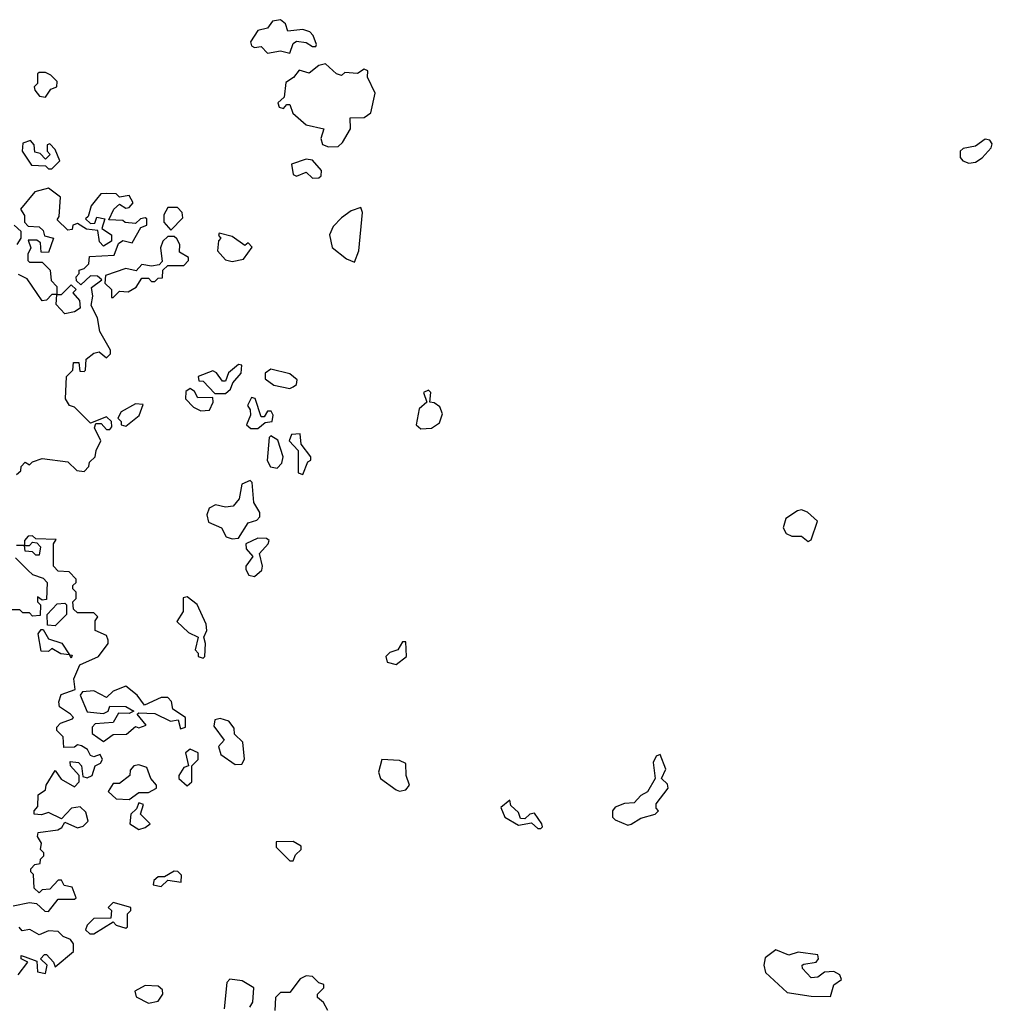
# Model space of a CAD drawing. Extents: x 2029826 to 2248070, y 228728 to 402406.
# Tile 270 of 368: x 2183095 to 2186118, y 240354 to 243414. Entities that reach past the tile are written whole.
import ezdxf

# ---------------------------------------------------------------- set-up
doc = ezdxf.new("R2010")
doc.units = 0

msp = doc.modelspace()

# ---------------------------------------------------------------- linework, layer by layer
at = {"layer": '0CON10XD'}
for points in [[(2183935, 243310), (2183945, 243340), (2183955, 243347.5), (2183985, 243343.3), (2184005, 243330), (2184015, 243330), (2184017, 243337), (2184007.5, 243365), (2183996.2, 243376.2), (2183975, 243383.3), (2183928.3, 243378.3), (2183920.7, 243400.7), (2183905, 243413.8), (2183880.5, 243409.5), (2183865, 243387.5), (2183835, 243380), (2183812.5, 243345), (2183815, 243332.5), (2183825, 243327.5), (2183845, 243330), (2183865, 243310), (2183905, 243316.7), (2183935, 243310)], [(2184055, 243018.8), (2184085, 243020), (2184098.3, 243031.7), (2184122.5, 243075), (2184121.7, 243108.3), (2184165, 243110), (2184185.9, 243124.1), (2184200, 243185), (2184176.2, 243235), (2184176.7, 243255), (2184165, 243260), (2184145, 243246.2), (2184105, 243250), (2184095, 243240), (2184080, 243245), (2184045, 243276.2), (2184025, 243271.2), (2183995, 243247.5), (2183963, 243257), (2183946.4, 243233.6), (2183921.7, 243218.3), (2183917, 243173), (2183897.5, 243155), (2183901.7, 243141.7), (2183915, 243137.5), (2183925, 243150), (2183935, 243150), (2183943.6, 243123.6), (2183985, 243087.5), (2184040, 243075), (2184031.2, 243045), (2184036.2, 243026.2), (2184055, 243018.8)], [(2183175, 243173.3), (2183191.7, 243198.3), (2183210, 243205), (2183211.7, 243221.7), (2183191.7, 243241.7), (2183175, 243250), (2183155, 243250), (2183150, 243245), (2183150, 243215), (2183140, 243205), (2183142.5, 243195), (2183156.4, 243176.4), (2183175, 243173.3)], [(2183195, 242950), (2183220, 242975), (2183205, 243010), (2183188.3, 243028.3), (2183180, 243025), (2183180, 243005), (2183190, 242995), (2183175, 242980), (2183158.3, 242998.3), (2183141.7, 243001.7), (2183140, 243025), (2183128.3, 243038.3), (2183105, 243030), (2183102.5, 243005), (2183131.7, 242961.7), (2183175, 242960), (2183185, 242950), (2183195, 242950)], [(2186045, 242967.8), (2186065, 242971.1), (2186086, 242984), (2186114.4, 243015), (2186117.5, 243027.5), (2186109.7, 243039.7), (2186095, 243042.5), (2186065, 243020.8), (2186026.8, 243013.2), (2186017.5, 243005), (2186017.5, 242985), (2186025.5, 242975.5), (2186045, 242967.8)], [(2184005, 242921.2), (2184025, 242922.5), (2184031.7, 242928.3), (2184033.3, 242945), (2184005, 242977.5), (2183985, 242980), (2183940, 242965), (2183945, 242932.5), (2183955, 242927.5), (2183985, 242940), (2184005, 242921.2)], [(2183085, 242000), (2183098.3, 242011.7), (2183100, 242025), (2183111.7, 242038.3), (2183125, 242030), (2183135, 242040), (2183165, 242050), (2183245, 242040), (2183273, 242013), (2183295, 242010), (2183310, 242025), (2183311.7, 242038.3), (2183330, 242055), (2183332.5, 242075), (2183347.5, 242105), (2183327.5, 242145), (2183331.7, 242158.3), (2183348.3, 242158.3), (2183365, 242140), (2183375, 242140), (2183381.7, 242148.3), (2183380, 242165), (2183365, 242180), (2183315, 242160), (2183265, 242210), (2183250, 242215), (2183237.5, 242235), (2183240, 242305), (2183260, 242325), (2183261.7, 242348.3), (2183278.3, 242348.3), (2183281.7, 242321.7), (2183295, 242320), (2183300, 242325), (2183301.7, 242358.3), (2183325, 242377.5), (2183341.7, 242381.7), (2183365, 242362.5), (2183377.5, 242375), (2183377, 242387), (2183343.8, 242445), (2183337, 242487), (2183317.5, 242525), (2183322.5, 242555), (2183318.3, 242581.7), (2183350, 242605), (2183337, 242617), (2183315, 242617.5), (2183285, 242590), (2183271.7, 242601.7), (2183270, 242615), (2183280, 242625), (2183280, 242635), (2183295, 242640), (2183310, 242655), (2183311.7, 242678.3), (2183388.3, 242681.7), (2183401.7, 242718.3), (2183415, 242727.5), (2183445, 242720), (2183471.7, 242768.3), (2183490, 242775), (2183490, 242795), (2183485, 242797.5), (2183470, 242795), (2183455, 242780), (2183423, 242783), (2183415, 242790), (2183371.7, 242791.7), (2183387.5, 242825), (2183405, 242840), (2183425, 242827.5), (2183435, 242830), (2183447.5, 242845), (2183435, 242867.5), (2183405, 242862.5), (2183395, 242872.5), (2183365, 242873.8), (2183347.5, 242872.5), (2183333.6, 242856.4), (2183317.5, 242835), (2183308.3, 242801.7), (2183300, 242795), (2183315, 242780), (2183328.3, 242781.7), (2183335, 242800), (2183360, 242795), (2183350, 242765), (2183380, 242745), (2183380, 242725), (2183355, 242710), (2183343, 242723), (2183338.3, 242758.3), (2183302.5, 242762.5), (2183275, 242780), (2183260, 242775), (2183258.3, 242761.7), (2183245, 242760), (2183211.7, 242791.7), (2183217.5, 242802.5), (2183221.7, 242861.7), (2183185, 242890), (2183141.7, 242878.3), (2183097.5, 242825), (2183110, 242805), (2183110, 242785), (2183121.7, 242771.7), (2183155, 242770), (2183168.3, 242758.3), (2183171.7, 242741.7), (2183200, 242735), (2183185, 242690), (2183161.7, 242691.7), (2183160, 242720), (2183148.3, 242728.3), (2183121.7, 242728.3), (2183130, 242705), (2183120, 242685), (2183120, 242665), (2183125, 242660), (2183165, 242660), (2183190, 242635), (2183193, 242603), (2183210, 242585), (2183210, 242560), (2183225, 242560), (2183255, 242590), (2183270, 242575), (2183260, 242565), (2183280.7, 242540.7), (2183282.5, 242517.5), (2183265, 242506.2), (2183235, 242500), (2183208.3, 242528.3), (2183210, 242560), (2183195, 242560), (2183178.3, 242541.7), (2183165, 242540), (2183118.3, 242608.3), (2183091.7, 242621.7)], [(2183565, 242760), (2183601.7, 242798.3), (2183600, 242815), (2183585, 242830), (2183555, 242830), (2183543, 242807), (2183542.5, 242785), (2183565, 242760)], [(2184135, 242660), (2184149.2, 242695), (2184160, 242815), (2184155, 242830), (2184125, 242820), (2184095, 242797.5), (2184069.3, 242770.7), (2184058, 242745), (2184065.8, 242705.8), (2184110.8, 242670.8), (2184135, 242660)], [(2183087.5, 242715), (2183100, 242735), (2183100, 242755), (2183077.5, 242775)], [(2183755, 242662.5), (2183790.7, 242669.3), (2183817, 242707), (2183805, 242720), (2183795, 242712.5), (2183755, 242740), (2183715, 242750), (2183713, 242743), (2183720, 242735), (2183713, 242727), (2183710, 242695), (2183735, 242667.5), (2183755, 242662.5)], [(2183385, 242550), (2183405, 242570), (2183431.7, 242568.3), (2183457, 242583), (2183475, 242610), (2183495, 242610), (2183505, 242600), (2183515, 242600), (2183525, 242610), (2183538.3, 242611.7), (2183540, 242635), (2183555, 242650), (2183605, 242650), (2183620, 242665), (2183620, 242675), (2183591.7, 242691.7), (2183592.5, 242715), (2183583, 242733), (2183575, 242740), (2183555, 242740), (2183540, 242725), (2183532.5, 242705), (2183537.5, 242662.5), (2183528.3, 242651.7), (2183505, 242647.5), (2183475, 242652.5), (2183457, 242633), (2183425, 242640), (2183361.7, 242618.3), (2183360, 242595), (2183380, 242575), (2183380, 242550), (2183385, 242550)], [(2183701.7, 242251.7), (2183735, 242252.5), (2183750, 242265), (2183757.5, 242285), (2183783.3, 242315), (2183785, 242340), (2183775, 242342.5), (2183743.6, 242316.4), (2183735, 242290), (2183725, 242290), (2183706.4, 242316.4), (2183695, 242322.5), (2183650, 242305), (2183651.7, 242291.7), (2183665, 242290), (2183701.7, 242251.7)], [(2183935, 242267.5), (2183945, 242272.5), (2183955, 242280), (2183957.5, 242295), (2183935, 242313.3), (2183875, 242327.5), (2183857.5, 242315), (2183857.5, 242297.5), (2183885, 242277.5), (2183935, 242267.5)], [(2183658.3, 242198.3), (2183685, 242200), (2183696.7, 242225), (2183695, 242240), (2183648.3, 242238.3), (2183638.3, 242258.3), (2183625, 242267.5), (2183611.7, 242258.3), (2183610, 242235), (2183635, 242210), (2183658.3, 242198.3)], [(2184341.7, 242141.7), (2184375, 242143.8), (2184399.3, 242160.7), (2184408.8, 242188.8), (2184400.7, 242210.7), (2184383.3, 242223.3), (2184370, 242225), (2184372.5, 242255), (2184365, 242262.5), (2184350, 242255), (2184360, 242225), (2184336, 242204), (2184326.7, 242155), (2184341.7, 242141.7)], [(2183813, 242143), (2183835, 242143.3), (2183858.3, 242161.7), (2183880, 242165), (2183882.5, 242185), (2183876.7, 242196.7), (2183865, 242197.5), (2183855, 242180), (2183845, 242180), (2183827, 242237), (2183815, 242240), (2183802.5, 242215), (2183811.7, 242201.7), (2183812.5, 242185), (2183800, 242155), (2183813, 242143)], [(2183425, 242150), (2183466.1, 242183.9), (2183478.3, 242218.3), (2183455, 242220), (2183410, 242195), (2183400, 242175), (2183410, 242165), (2183410, 242155), (2183425, 242150)], [(2183895, 242020), (2183910, 242035), (2183913.8, 242055), (2183897, 242107), (2183875, 242120), (2183870, 242115), (2183863.9, 242043.9), (2183874, 242024), (2183895, 242020)], [(2183975, 242000), (2183990, 242040), (2184000, 242045), (2184000, 242055), (2183970, 242095), (2183966.4, 242126.4), (2183940, 242125), (2183932.5, 242105), (2183960, 242075), (2183960, 242005), (2183975, 242000)], [(2183755, 241800), (2183775, 241802.5), (2183805, 241850), (2183831.7, 241858.3), (2183841.7, 241868.3), (2183841.7, 241881.7), (2183823, 241913), (2183817.5, 241975), (2183811.7, 241981.7), (2183785, 241970), (2183776.7, 241925), (2183758.3, 241901.7), (2183735, 241898.8), (2183703.6, 241906.4), (2183684, 241896), (2183676.2, 241875), (2183682, 241852), (2183722.5, 241835), (2183737, 241807), (2183755, 241800)], [(2185545, 241792.5), (2185555, 241797.5), (2185574.2, 241855), (2185543.3, 241883.3), (2185525, 241890), (2185512.2, 241887.8), (2185476.1, 241863.9), (2185467.5, 241835), (2185476.7, 241816.7), (2185495, 241808.8), (2185525, 241808.6), (2185545, 241792.5)], [(2183075, 240660), (2183125, 240670), (2183147, 240667), (2183173, 240643), (2183185, 240642.5), (2183215, 240680), (2183265, 240680), (2183270, 240685), (2183258.3, 240718.3), (2183233, 240723), (2183225, 240740), (2183215, 240740), (2183188.3, 240711.7), (2183165, 240710), (2183155, 240700), (2183140, 240715), (2183137.5, 240757.5), (2183130, 240765), (2183130, 240775), (2183141.7, 240788.3), (2183158.3, 240791.7), (2183160, 240805), (2183170, 240815), (2183170, 240825), (2183160, 240835), (2183162.5, 240855), (2183150, 240875), (2183152.5, 240887.5), (2183213.9, 240896.1), (2183226.4, 240903.6), (2183235, 240920), (2183275, 240902.5), (2183292.5, 240907.5), (2183307.5, 240922.5), (2183300.7, 240950.7), (2183283, 240967), (2183256.2, 240963.8), (2183225, 240930), (2183185, 240950), (2183163, 240943), (2183140, 240945), (2183140, 240955), (2183151.7, 240968.3), (2183152.5, 241005), (2183175, 241020), (2183177.5, 241035), (2183205, 241080), (2183223.6, 241053.6), (2183265, 241030), (2183280, 241045), (2183280, 241065), (2183252.5, 241095), (2183251.7, 241108.3), (2183277.5, 241105), (2183287.5, 241095), (2183291.7, 241061.7), (2183305, 241057.5), (2183320, 241065), (2183330, 241095), (2183346.4, 241103.6), (2183352.5, 241115), (2183345, 241130), (2183325, 241122.5), (2183315, 241127.5), (2183306, 241146), (2183287, 241157), (2183275, 241160), (2183265, 241153.3), (2183231.7, 241151.7), (2183230, 241185), (2183210, 241205), (2183210, 241215), (2183222.3, 241227.7), (2183259.3, 241240.7), (2183262.5, 241245), (2183252.5, 241255), (2183218.3, 241278.3), (2183216.4, 241293.6), (2183223.8, 241316.2), (2183267.5, 241332.5), (2183263.3, 241365), (2183281.7, 241408.3), (2183340, 241435), (2183370, 241475), (2183370, 241485), (2183365, 241500), (2183330, 241515), (2183330, 241545), (2183338.3, 241558.3), (2183325, 241570), (2183275, 241570), (2183261.7, 241581.7), (2183260, 241605), (2183270, 241615), (2183270, 241635), (2183260, 241645), (2183260, 241655), (2183270, 241665), (2183270, 241675), (2183248.3, 241698.3), (2183215, 241700), (2183200, 241715), (2183200, 241785), (2183208.3, 241798.3), (2183145, 241800), (2183135, 241810), (2183121.7, 241808.3), (2183110, 241795), (2183110, 241780), (2183125, 241780), (2183135, 241790), (2183148.3, 241788.3), (2183160, 241775), (2183155, 241750), (2183145, 241750), (2183135, 241760), (2183111.7, 241761.7), (2183110, 241780), (2183085, 241780)], [(2183825, 241683.3), (2183847, 241703), (2183850, 241715), (2183840, 241755), (2183867.5, 241785), (2183870, 241795), (2183861.7, 241801.7), (2183835, 241802.5), (2183797.5, 241785), (2183799.3, 241769.3), (2183820, 241745), (2183797.5, 241715), (2183797.5, 241705), (2183807, 241687), (2183825, 241683.3)], [(2183081.7, 241741.7), (2183121.7, 241701.7), (2183135, 241690), (2183168.3, 241678.3), (2183180, 241665), (2183178.3, 241611.7), (2183165, 241610), (2183150, 241620), (2183150, 241605), (2183160, 241595), (2183158.3, 241561.7), (2183135, 241560), (2183125, 241570), (2183105, 241570), (2183095, 241580), (2183025, 241580)], [(2183665, 241430), (2183670, 241435), (2183672.5, 241475), (2183667.5, 241495), (2183676.7, 241515), (2183674.2, 241535), (2183646.4, 241596.4), (2183615, 241620), (2183603, 241617), (2183603.3, 241575), (2183583, 241543), (2183619.3, 241509.3), (2183650, 241495), (2183640, 241455), (2183650, 241445), (2183650, 241435), (2183665, 241430)], [(2183205, 241530), (2183181.7, 241531.7), (2183180, 241565), (2183211.7, 241598.3), (2183235, 241600), (2183240, 241595), (2183240, 241565), (2183205, 241530)], [(2183255, 241430), (2183250, 241440), (2183222.5, 241442.5), (2183195, 241460), (2183185, 241450), (2183161.7, 241451.7), (2183152.5, 241505), (2183161.7, 241518.3), (2183168.3, 241518.3), (2183185, 241490), (2183226.4, 241476.4), (2183250, 241440), (2183258.3, 241438.3), (2183255, 241430)], [(2184265, 241410), (2184297.5, 241435), (2184295, 241480), (2184285, 241480), (2184270, 241455), (2184245, 241447.5), (2184233.3, 241435), (2184237, 241417), (2184265, 241410)], [(2183355, 241170), (2183385, 241192.5), (2183427, 241193), (2183455, 241217.5), (2183465, 241212.5), (2183488.3, 241221.7), (2183460, 241255), (2183465, 241260), (2183515, 241257.5), (2183563.6, 241233.6), (2183587.5, 241237.5), (2183595, 241210), (2183610, 241215), (2183610, 241245), (2183570.7, 241270.7), (2183566.7, 241295), (2183555, 241307.5), (2183535, 241307.5), (2183483, 241283), (2183460, 241315), (2183425, 241342.5), (2183385, 241326.7), (2183365, 241307.5), (2183325, 241328), (2183290, 241325), (2183282.5, 241315), (2183305, 241262.5), (2183355, 241257.5), (2183370, 241265), (2183375, 241280), (2183425, 241278.8), (2183450, 241265), (2183435, 241257.5), (2183401.7, 241258.3), (2183385, 241230), (2183330, 241225), (2183320, 241215), (2183320, 241195), (2183355, 241170)], [(2183765, 241098.8), (2183785, 241100), (2183793.9, 241116.1), (2183788.3, 241168.3), (2183763, 241193), (2183761.7, 241211.7), (2183745, 241233.3), (2183717.5, 241242.5), (2183701.7, 241238.3), (2183698.3, 241218.3), (2183730, 241175), (2183712.5, 241155), (2183720, 241130), (2183765, 241098.8)], [(2183615, 241032.5), (2183630, 241045), (2183630, 241095), (2183650, 241115), (2183650, 241135), (2183625, 241146.7), (2183610, 241135), (2183620, 241095), (2183605, 241090), (2183590, 241065), (2183590, 241055), (2183615, 241032.5)], [(2184985, 240910), (2184995, 240913.3), (2185025, 240932.5), (2185070, 240945), (2185080, 240955), (2185073, 240963), (2185073.3, 240976.7), (2185110, 241025), (2185108.3, 241038.3), (2185090, 241055), (2185102.5, 241085), (2185085, 241130), (2185073.3, 241125), (2185063.3, 241105), (2185070, 241055), (2185046.4, 241013.6), (2185025, 241002.5), (2185005, 240980), (2184975, 240977.5), (2184945, 240966.7), (2184937.5, 240955), (2184937.5, 240935), (2184945, 240927.5), (2184985, 240910)], [(2183435, 240990), (2183465, 241012.5), (2183495, 241012.5), (2183520, 241025), (2183520, 241035), (2183502.5, 241055), (2183490, 241090), (2183465, 241097.5), (2183450, 241095), (2183438.3, 241081.7), (2183437.5, 241065), (2183405, 241040), (2183385, 241040), (2183370, 241015), (2183395, 240992.5), (2183435, 240990)], [(2184275, 241016), (2184295, 241020), (2184306.7, 241035), (2184295.6, 241065), (2184295, 241102.5), (2184275, 241111.2), (2184220, 241115), (2184210, 241075), (2184215.8, 241055.8), (2184265, 241020), (2184275, 241016)], [(2183465, 240897.5), (2183485, 240903.3), (2183500, 240915), (2183470, 240945), (2183480, 240975), (2183465, 240980), (2183458.3, 240961.7), (2183440, 240945), (2183437.5, 240915), (2183465, 240897.5)], [(2184715, 240900), (2184720, 240905), (2184717.5, 240915), (2184695, 240947.5), (2184680, 240945), (2184665, 240930), (2184651.7, 240931.7), (2184645, 240950), (2184621.7, 240971.7), (2184618.3, 240988.3), (2184590, 240965), (2184602.5, 240935), (2184645, 240910), (2184685, 240917.5), (2184705, 240900), (2184715, 240900)], [(2183945, 240800), (2183951.7, 240818.3), (2183970, 240835), (2183970, 240845), (2183945, 240860), (2183891.7, 240858.3), (2183891.7, 240841.7), (2183935, 240800), (2183945, 240800)], [(2183535, 240720), (2183555, 240740), (2183597, 240733), (2183597.5, 240755), (2183586.7, 240766.7), (2183575, 240767.5), (2183545, 240750), (2183525, 240750), (2183511.7, 240738.3), (2183510, 240725), (2183535, 240720)], [(2183325, 240572.5), (2183385, 240610), (2183395, 240600), (2183425, 240590), (2183430, 240595), (2183430, 240635), (2183440, 240645), (2183440, 240655), (2183385, 240670), (2183370, 240655), (2183380, 240645), (2183378.3, 240621.7), (2183325, 240620), (2183305, 240600), (2183300, 240585), (2183313, 240573), (2183325, 240572.5)], [(2183090, 240445), (2183120, 240485), (2183100, 240495), (2183100, 240505), (2183111.7, 240501.7), (2183148.3, 240488.3), (2183150, 240455), (2183175, 240450), (2183180, 240475), (2183160, 240495), (2183171.7, 240508.3), (2183178.3, 240508.3), (2183200, 240485), (2183205, 240470), (2183261.7, 240518.3), (2183261.7, 240541.7), (2183252.5, 240555), (2183230, 240565), (2183215, 240580), (2183185, 240582.5), (2183155, 240570), (2183126.4, 240586.4), (2183102.5, 240582.5), (2183093, 240593)], [(2185615, 240377.5), (2185625.5, 240414.5), (2185648.8, 240431.2), (2185643.8, 240445), (2185625, 240456.2), (2185596.4, 240453.6), (2185575, 240438), (2185555, 240435.7), (2185528, 240465), (2185526.7, 240475), (2185531.9, 240478.1), (2185570, 240485), (2185577.5, 240495), (2185575, 240507.5), (2185513.8, 240516.2), (2185485, 240506.7), (2185445, 240523.3), (2185411.7, 240498.3), (2185407.5, 240475), (2185412.5, 240452.5), (2185480, 240390), (2185555, 240378.8), (2185615, 240377.5)], [(2183810, 240345), (2183819.3, 240360.7), (2183822.5, 240405), (2183786.4, 240426.4), (2183748.3, 240431.7), (2183738.3, 240421.7), (2183730, 240340)], [(2184052.5, 240335), (2184039.3, 240359.3), (2184020, 240375), (2184020, 240385), (2184040, 240405), (2184040, 240415), (2184025, 240420), (2184005, 240440), (2183985, 240442.5), (2183967, 240433), (2183935, 240390), (2183905, 240390), (2183890, 240375), (2183887.5, 240335)], [(2183495, 240357.5), (2183525, 240363.3), (2183540, 240385), (2183538.3, 240398.3), (2183525, 240410), (2183485, 240412.5), (2183453.3, 240395), (2183457, 240377), (2183495, 240357.5)]]:
    msp.add_lwpolyline(points, dxfattribs=at)

doc.saveas('drawing.dxf')
